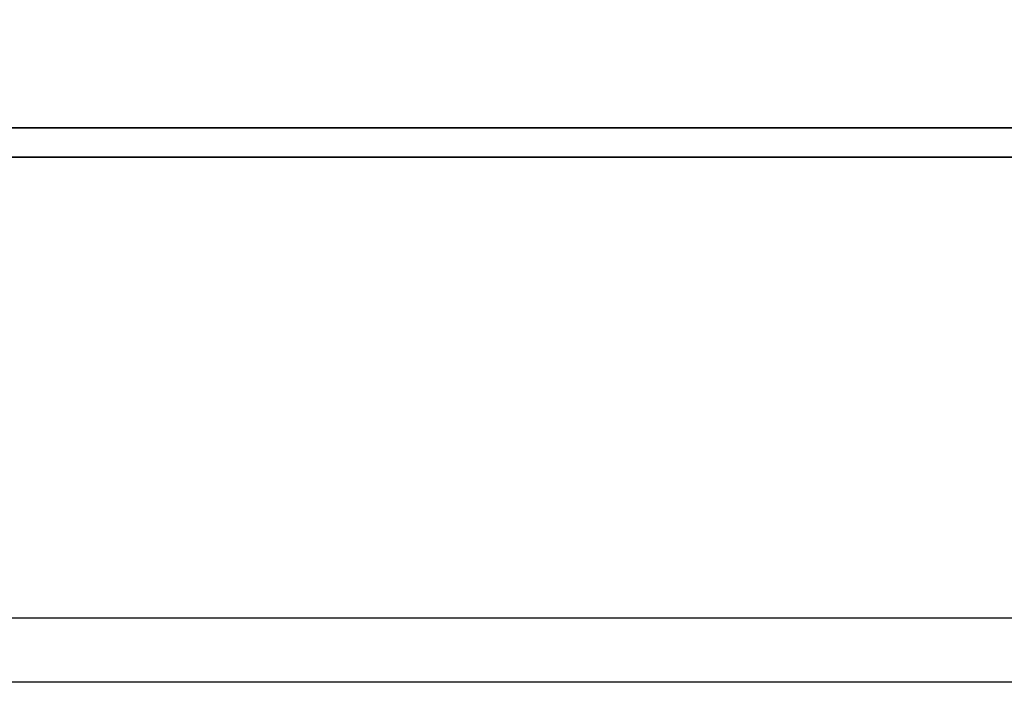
# Model space of a CAD drawing. Header units: millimetres. Extents: x -386 to 3135, y -1989 to 860.
# Tile 272 of 596: x -27.56 to -19.91, y -299.35 to -294.2. Entities that reach past the tile are written whole.
import ezdxf

# ---------------------------------------------------------------- set-up
doc = ezdxf.new("R2010")
doc.units = ezdxf.units.MM
doc.layers.get('0').update_dxf_attribs({"linetype": 'CONTINUOUS'})
doc.layers.add('DIM', color=4, linetype='CONTINUOUS')
doc.layers.add('layer 1', color=7, linetype='CONTINUOUS')

# ---------------------------------------------------------------- blocks, each defined once
blk = doc.blocks.new('TBI MOTION logo(完整正式版)')
at = {"layer": 'layer 1', "color": 22, "lineweight": 35}
blk.add_open_spline([(75.90875, -9.47875), (75.90875, -9.47875), (75.90875, -12.28625), (75.90875, -12.28625), (75.90875, -12.28625), (75.90875, -12.28625), (75.90875, -12.47875), (75.90875, -12.47875), (75.90875, -12.47875), (75.90875, -12.47875), (75.71625, -12.47875), (75.71625, -12.47875), (75.71625, -12.47875), (75.71625, -12.47875), (-88.32875, -12.47875), (-88.32875, -12.47875), (-88.32875, -12.47875), (-88.32875, -12.47875), (-88.32875, -13.29375), (-88.32875, -13.29375), (-88.32875, -13.29375), (-88.32875, -13.29375), (82.89125, -13.29375), (82.89125, -13.29375), (82.89125, -13.29375), (82.89125, -13.29375), (75.90875, -9.47875), (75.90875, -9.47875)], degree=3, knots=[0, 0, 0, 0, 0.14285714, 0.14285714, 0.14285714, 0.14285715, 0.28571429, 0.28571429, 0.28571429, 0.2857143, 0.42857143, 0.42857143, 0.42857143, 0.42857144, 0.57142857, 0.57142857, 0.57142857, 0.57142858, 0.71428571, 0.71428571, 0.71428571, 0.71428572, 0.85714286, 0.85714286, 0.85714286, 0.85714287, 1, 1, 1, 1], dxfattribs=at)

msp = doc.modelspace()

# ---------------------------------------------------------------- linework, layer by layer
at = {"linetype": 'Continuous'}
msp.add_line((116.0345, -298.8515), (-142.4536, -298.8518), dxfattribs=at)
msp.add_open_spline([(115.9141, -299.3513), (-142.4536, -299.3516)], degree=1, dxfattribs=at)

# ---------------------------------------------------------------- block references
at = {"layer": 'DIM', "color": 7, "xscale": 0.2802190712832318, "yscale": 0.2802190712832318, "zscale": 0.2802190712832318}
msp.add_blockref('TBI MOTION logo(完整正式版)', (-29.4106, -291.5432), dxfattribs=at)

doc.saveas('drawing.dxf')
